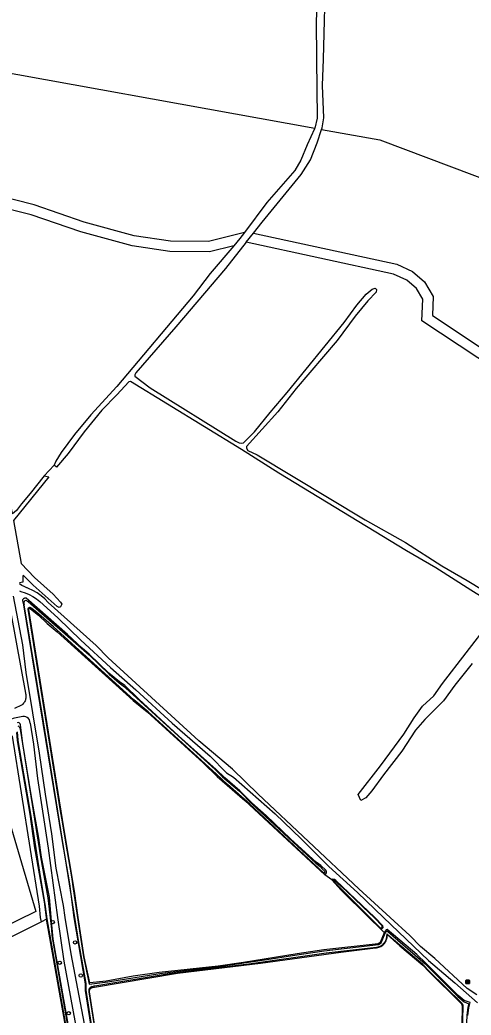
# Model space of a CAD drawing. Extents: x 162722 to 165099, y 384721 to 386283.
# Drawn here: x 163773.7 to 163905.1, y 385471.5 to 385761.5 of the extents above; entities that cross this region are included whole.
import ezdxf

# ---------------------------------------------------------------- set-up
doc = ezdxf.new("R2010")
doc.units = 0
for name, color, linetype in [('IMGEO_Bank', 7, 'Continuous'), ('IMGEO_Boom', 7, 'Continuous'), ('IMGEO_Bouwland', 7, 'Continuous'), ('IMGEO_Gemengd_bos', 7, 'Continuous'), ('IMGEO_Grasland_overig', 7, 'Continuous'), ('IMGEO_Loofbos', 7, 'Continuous'), ('IMGEO_Voetpad_halfverhard', 7, 'Continuous'), ('IMGEO_Waterloop', 7, 'Continuous')]:
    doc.layers.add(name, color=color, linetype=linetype)

msp = doc.modelspace()

# ---------------------------------------------------------------- linework, layer by layer
at = {"layer": 'IMGEO_Bank'}
for p, q in [((163903.63, 385480.75), (163903.63, 385481.6)), ((163903.63, 385481.6), (163903.63, 385480.75)), ((163903.71, 385481.68), (163904.55, 385481.68)), ((163904.55, 385481.68), (163903.71, 385481.68)), ((163903.94, 385481.19), (163903.94, 385481.29)), ((163904.33, 385481.08), (163903.94, 385481.08)), ((163903.98, 385481.29), (163903.98, 385481.19)), ((163904.27, 385481.3), (163903.99, 385481.3)), ((163903.99, 385481.18), (163904.27, 385481.18)), ((163904.28, 385481.19), (163904.28, 385481.29)), ((163904.32, 385481.29), (163904.32, 385481.19)), ((163904.63, 385481.61), (163904.63, 385480.76)), ((163904.63, 385480.76), (163904.63, 385481.61)), ((163904.56, 385480.68), (163903.72, 385480.68)), ((163903.72, 385480.68), (163904.56, 385480.68))]:
    msp.add_line(p, q, dxfattribs=at)
for points in [[(163903.88, 385481.08), (163903.74, 385481.08), (163903.85, 385481.18), (163903.93, 385481.18)], [(163903.93, 385481.3), (163903.85, 385481.3), (163903.85, 385481.46), (163904.41, 385481.46), (163904.41, 385481.3), (163904.33, 385481.3)], [(163903.93, 385481.07), (163903.93, 385480.86), (163903.89, 385480.86), (163903.89, 385481.07)], [(163904.33, 385481.18), (163904.41, 385481.18), (163904.52, 385481.08), (163904.39, 385481.08)], [(163904.38, 385481.07), (163904.38, 385480.86), (163904.34, 385480.86), (163904.34, 385481.07)]]:
    msp.add_lwpolyline(points, dxfattribs=at)
for centre, radius, start, end in [((163903.71, 385481.6), 0.0779, 92.4484, 184.2845), ((163903.71, 385481.6), 0.0779, 92.4484, 184.2845), ((163903.88, 385481.07), 0.00671, 2.8957, 87.1043), ((163903.93, 385481.29), 0.00671, 2.8957, 87.1043), ((163903.93, 385481.19), 0.00671, 272.8957, 357.1043), ((163903.94, 385481.07), 0.00671, 92.8957, 177.1043), ((163903.99, 385481.29), 0.00671, 92.8957, 177.1043), ((163903.99, 385481.19), 0.00671, 182.8957, 267.1043), ((163904.27, 385481.29), 0.00671, 2.8957, 87.1043), ((163904.27, 385481.19), 0.00671, 272.8957, 357.1043), ((163904.33, 385481.29), 0.00671, 92.8957, 177.1043), ((163904.33, 385481.19), 0.00671, 182.8957, 267.1043), ((163904.33, 385481.07), 0.00671, 2.8957, 87.1043), ((163904.39, 385481.07), 0.00671, 92.8957, 177.1043), ((163904.55, 385481.6), 0.0779, 2.4484, 94.2845), ((163904.55, 385481.6), 0.0779, 2.4484, 94.2845), ((163903.71, 385480.76), 0.0779, 182.4484, 274.2845), ((163903.71, 385480.76), 0.0779, 182.4484, 274.2845), ((163904.55, 385480.76), 0.0779, 272.4484, 4.2845), ((163904.55, 385480.76), 0.0779, 272.4484, 4.2845)]:
    msp.add_arc(centre, radius, start, end, dxfattribs=at)
at = {"layer": 'IMGEO_Boom'}
for centre in [(163783.27, 385498.61), (163789.77, 385492.68), (163785.31, 385486.76), (163791.42, 385483.06), (163787.92, 385472.07)]:
    msp.add_circle(centre, 0.489, dxfattribs=at)
at = {"layer": 'IMGEO_Bouwland'}
msp.add_lwpolyline([(163648.15, 385492.01), (163764.5, 385548.24), (163778.29, 385501.66), (163670.28, 385448.69)], dxfattribs=at)
at = {"layer": 'IMGEO_Gemengd_bos'}
for points in [[(163749.83, 385749.69), (163859.57, 385729.87)], [(163861.55, 385729.51), (163878.52, 385726.55), (164050.71, 385661.61)], [(163839.13, 385699.56), (163828.61, 385696.88), (163817.57, 385697.02), (163807, 385698.58), (163792.36, 385702.56), (163777.86, 385707.59), (163766.66, 385710.35), (163755.9, 385711.66)], [(163836.01, 385695.67), (163828.96, 385693.88), (163817.33, 385694.03), (163806.39, 385695.63), (163791.48, 385699.69), (163777.01, 385704.71), (163766.11, 385707.4), (163756.39, 385708.58)], [(163841.71, 385699.28), (163883.47, 385690.28), (163888.07, 385688.15), (163891.52, 385685.12), (163894.07, 385680.89), (163893.86, 385675.36), (163908.69, 385665.51), (163934.8, 385649.48), (163951.44, 385639.35), (163987.55, 385618.3), (164008.1, 385601.45), (164011.53, 385593.87), (164026.38, 385584.3), (164049.33, 385569.85), (164057.11, 385564.11), (164063.13, 385559.06), (164073.62, 385549.33)], [(164077.96, 385537.93), (164072.6, 385546.03), (164065.89, 385553.29), (164058.96, 385559.29), (164051.62, 385564.95), (164045.12, 385569.29), (164012.92, 385589.74), (164008.91, 385592.39), (164005.66, 385599.58), (163985.84, 385615.83), (163949.9, 385636.78), (163933.23, 385646.92), (163907.08, 385662.98), (163890.8, 385673.79), (163891.04, 385680.11), (163889.19, 385683.17), (163886.42, 385685.61), (163882.51, 385687.42), (163839.62, 385696.67)], [(163783.64, 385631.7), (163780.79, 385628.66)], [(163879.84, 385495.56), (163879.78, 385495.47), (163878.68, 385492.65), (163878.08, 385492.32), (163862.2, 385490.49), (163854.43, 385489.38), (163838.78, 385486.82), (163831.49, 385485.81), (163814.28, 385483.94), (163806.65, 385482.83), (163798.8, 385481.45), (163794.08, 385480.91), (163792.43, 385488.45), (163790.61, 385500), (163789.56, 385507.65), (163786.44, 385526.1), (163776.27, 385589.65), (163776.26, 385589.68), (163776.26, 385589.7), (163776.25, 385589.73), (163776.25, 385589.75), (163776.25, 385589.78), (163776.26, 385589.8), (163776.27, 385589.83), (163776.27, 385589.85), (163776.28, 385589.88), (163776.3, 385589.9), (163776.31, 385589.92), (163776.33, 385589.94), (163776.34, 385589.96), (163776.36, 385589.97), (163776.38, 385589.99), (163776.4, 385590), (163776.43, 385590.01), (163776.45, 385590.02), (163776.47, 385590.03), (163776.5, 385590.03), (163776.52, 385590.04), (163776.55, 385590.04), (163776.58, 385590.04), (163776.6, 385590.03), (163776.62, 385590.03), (163776.65, 385590.02), (163776.67, 385590.01), (163776.7, 385590), (163776.72, 385589.98), (163776.74, 385589.97), (163776.76, 385589.95), (163776.77, 385589.93), (163776.79, 385589.91), (163779.06, 385588.08), (163781.61, 385585.64), (163784.54, 385583.21), (163806.71, 385563.16), (163810.72, 385559.83), (163827.11, 385544.98), (163831.17, 385541.02), (163839.25, 385534.08), (163862.53, 385512.37)], [(163864.52, 385510.92), (163862.53, 385512.37)], [(163864.52, 385510.92), (163867.21, 385508.01), (163875.35, 385500), (163878.92, 385496.43)], [(163779.96, 385498.7), (163725.17, 385471.47)], [(163792.61, 385436.72), (163781.41, 385499.48)], [(163879.84, 385495.56), (163878.92, 385496.43)], [(163795.79, 385466.36), (163794, 385478.3), (163793.98, 385478.38), (163793.97, 385478.48), (163793.97, 385478.57), (163793.98, 385478.67), (163794, 385478.77), (163794.02, 385478.86), (163794.06, 385478.96), (163794.1, 385479.04), (163794.15, 385479.13), (163794.21, 385479.21), (163794.27, 385479.28), (163794.34, 385479.35), (163794.42, 385479.41), (163794.5, 385479.47), (163794.58, 385479.52), (163794.67, 385479.56), (163794.77, 385479.59), (163794.86, 385479.61), (163819.56, 385483.74), (163843.77, 385486.62), (163867.2, 385489.9), (163877.29, 385491.08), (163877.62, 385491.11), (163877.94, 385491.18), (163878.25, 385491.27), (163878.56, 385491.39), (163878.85, 385491.54), (163879.13, 385491.71), (163879.39, 385491.91), (163879.63, 385492.13), (163879.86, 385492.37), (163880.05, 385492.63), (163880.23, 385492.91), (163880.38, 385493.2), (163880.5, 385493.5), (163880.6, 385493.81), (163880.67, 385494.13), (163880.71, 385494.46), (163880.72, 385494.79), (163880.71, 385495.04), (163884.4, 385491.71), (163891.1, 385486.08), (163892.79, 385484.19), (163902.16, 385474.99), (163902.24, 385474.9), (163902.32, 385474.8), (163902.38, 385474.68), (163902.44, 385474.56), (163902.48, 385474.44), (163902.52, 385474.31), (163902.54, 385474.18), (163902.55, 385474.05), (163902.55, 385473.92), (163902.53, 385473.79), (163902.51, 385473.66), (163902.3, 385464.57)]]:
    msp.add_lwpolyline(points, dxfattribs=at)
at = {"layer": 'IMGEO_Grasland_overig'}
for points in [[(163862.53, 385512.37), (163862.87, 385512.8), (163862.91, 385512.85), (163862.94, 385512.9), (163862.96, 385512.96), (163862.99, 385513.01), (163863, 385513.07), (163863.01, 385513.13), (163863.02, 385513.19), (163863.02, 385513.25), (163863.02, 385513.31), (163863.01, 385513.37), (163862.99, 385513.42), (163862.97, 385513.48), (163862.95, 385513.54), (163862.92, 385513.59), (163862.88, 385513.64), (163862.84, 385513.68), (163862.8, 385513.72), (163862.77, 385513.74), (163861.36, 385515.11), (163860.04, 385516.03), (163852.55, 385522.84), (163845.41, 385529.72), (163841.3, 385533.35), (163837.72, 385536.9), (163833.37, 385540.66), (163830.88, 385543.12), (163819.92, 385552.84), (163808.31, 385563.55), (163804.25, 385567.54), (163802.73, 385568.57), (163799.64, 385571.1), (163793.9, 385576.68), (163791.83, 385578.42), (163787.58, 385582.42), (163775.46, 385592.99), (163775.38, 385593.01), (163775.3, 385593.01), (163775.22, 385593.01), (163775.14, 385593), (163775.07, 385592.98), (163774.99, 385592.96), (163774.92, 385592.93), (163774.85, 385592.9), (163774.78, 385592.85), (163774.72, 385592.81), (163774.66, 385592.76), (163774.61, 385592.7), (163774.56, 385592.63), (163774.52, 385592.57), (163774.48, 385592.5), (163774.45, 385592.42), (163774.43, 385592.35), (163774.42, 385592.28), (163774.77, 385591.06), (163785.87, 385522.68), (163788.09, 385509.79), (163789.43, 385500), (163792.66, 385480.62), (163792.74, 385478.71), (163794.82, 385465.23)], [(163878.92, 385496.43), (163879.51, 385497.07), (163879.41, 385497.56), (163877.11, 385500), (163865.68, 385510.73), (163865.29, 385511.06), (163864.79, 385511.16), (163864.52, 385510.92)], [(163904.18, 385471.42), (163904.48, 385473.65), (163904.89, 385475.22), (163903.14, 385475.8), (163901.37, 385477.22), (163891.93, 385486.69), (163889.28, 385489.14), (163880.66, 385496.43), (163880.36, 385496.37), (163879.84, 385495.56)]]:
    msp.add_lwpolyline(points, dxfattribs=at)
at = {"layer": 'IMGEO_Loofbos'}
for points in [[(163772.67, 385553.88), (163772.9, 385551.55), (163776.61, 385530.07), (163777.98, 385520.24), (163780.73, 385504.52), (163781.31, 385500), (163781.41, 385499.48)], [(163795.46, 385424.22), (163791.71, 385446.45), (163783.4, 385493.63), (163782.83, 385500), (163782.27, 385505.85), (163780.01, 385517.5), (163779.17, 385523.04), (163776.93, 385535.71), (163774.58, 385550.67), (163773.88, 385556.09)], [(163779.96, 385498.7), (163779.73, 385500), (163779.43, 385503.24), (163771.48, 385552.74), (163757.82, 385546.75), (163745.36, 385540.93), (163723.34, 385530.34), (163661.55, 385500), (163647.7, 385492.9), (163648.15, 385492.01)], [(163781.41, 385499.48), (163779.96, 385498.7)]]:
    msp.add_lwpolyline(points, dxfattribs=at)
msp.add_arc((163773.12, 385555.97), 0.771, 9.2905, 109.3804, dxfattribs=at)
at = {"layer": 'IMGEO_Voetpad_halfverhard'}
for points in [[(163906.82, 385477.46), (163904.02, 385479.24), (163894.54, 385488.01), (163890.43, 385491.49), (163887.27, 385494.67), (163881.59, 385500), (163872.47, 385508.29), (163843.13, 385535.9), (163835.64, 385543.13), (163825.83, 385551.4), (163799.39, 385575.64), (163795.89, 385579.17), (163781.95, 385591.75), (163780.95, 385592.77), (163779.86, 385593.69), (163778.69, 385594.51), (163777.46, 385595.23), (163776.17, 385595.83), (163775.79, 385595.97), (163775.66, 385596.02), (163774.92, 385596.34), (163774.2, 385596.72), (163773.6, 385597.12)], [(163773.57, 385595.08), (163773.97, 385594.98), (163775.18, 385594.59), (163776.34, 385594.1), (163777.46, 385593.5), (163778.52, 385592.81), (163779.51, 385592.03), (163780.43, 385591.16), (163784.86, 385587.19), (163791.47, 385580.74), (163800.08, 385572.78), (163807.5, 385566.26), (163818.03, 385556.62), (163829.13, 385546.91), (163833.83, 385542.11), (163835.95, 385540.81), (163848.05, 385530.11), (163855.64, 385522.83), (163863.72, 385514.8), (163872.05, 385507.22), (163879.61, 385500), (163892.73, 385487.45), (163900.43, 385480.88), (163906.97, 385475.07)], [(163794.43, 385458.8), (163788.62, 385489.38), (163786.85, 385500), (163786.39, 385503.42), (163784.28, 385514.29), (163783.01, 385524.29), (163781.15, 385535.87), (163779.43, 385547.79), (163775.51, 385571.36), (163774.51, 385579.38), (163771.8, 385593.59)], [(163771.12, 385588.13), (163775.27, 385565.34), (163775.31, 385565.23), (163775.38, 385564.96), (163775.42, 385564.69), (163775.45, 385564.41), (163775.44, 385564.13), (163775.42, 385563.86), (163775.36, 385563.59), (163775.29, 385563.32), (163775.19, 385563.06), (163775.07, 385562.82), (163774.92, 385562.58), (163774.76, 385562.36), (163774.58, 385562.15), (163774.38, 385561.96), (163774.16, 385561.79), (163772.1, 385560.82)], [(163776.64, 385556.6), (163777.64, 385550.5), (163778.81, 385540.5), (163781.96, 385520.11), (163784.63, 385500), (163786.53, 385487.27), (163789.64, 385469.85), (163792.97, 385453.15), (163795.64, 385438.19), (163796.77, 385429.79), (163796.95, 385425.9)]]:
    msp.add_lwpolyline(points, dxfattribs=at)
for centre, radius, start, end in [((163775.88, 385545.21), 13.35, 97.7968, 114.5907), ((163774.75, 385556.66), 1.89, 358.0613, 111.1546)]:
    msp.add_arc(centre, radius, start, end, dxfattribs=at)
at = {"layer": 'IMGEO_Waterloop'}
for points in [[(163801.71, 385806.67), (163806.26, 385805.57), (163821.1, 385800.1), (163830.62, 385796.85), (163836.79, 385795.22), (163842.32, 385794.06), (163851.66, 385791.35), (163859.73, 385789.3), (163860.59, 385788.87), (163861.05, 385788.31), (163861.2, 385787.24), (163861.17, 385785.31), (163859.96, 385761.21), (163860.05, 385750), (163860.25, 385732.84), (163859.57, 385729.87)], [(163861.55, 385729.51), (163861.71, 385730.04), (163862.21, 385732.96), (163861.8, 385742.33), (163862.09, 385750), (163862.85, 385776.29), (163863.43, 385785.56), (163863.68, 385787.03)], [(163859.57, 385729.87), (163859.53, 385729.69), (163857.36, 385725.02), (163855.52, 385720.6), (163853.81, 385717.56), (163845.63, 385708.23), (163839.13, 385699.56)], [(163841.71, 385699.28), (163844.27, 385702.49), (163855.64, 385716.44), (163858.39, 385720.7), (163860.33, 385725.6), (163861.55, 385729.51)], [(163780.79, 385628.66), (163776.71, 385623.52), (163774.11, 385620.52), (163772.71, 385618.49), (163771.49, 385617.53), (163769.24, 385630.36), (163767.39, 385642.43), (163764.13, 385661.23), (163762.26, 385673.18), (163758.63, 385694.55), (163756.39, 385708.58)], [(163839.13, 385699.56), (163837.76, 385697.73), (163836.01, 385695.67)], [(163839.62, 385696.67), (163841.71, 385699.28)], [(163836.01, 385695.67), (163829.12, 385687.56), (163824.2, 385681.07), (163801.96, 385654.7), (163794.32, 385646.39), (163789.56, 385640.68), (163785.68, 385635.46), (163784.15, 385632.92), (163783.64, 385631.7)], [(163839.62, 385696.67), (163833.57, 385689.08), (163819.13, 385672.07), (163807.43, 385658.68), (163807.13, 385658.07), (163807.2, 385657.69), (163811.59, 385654.3), (163836.57, 385638.73), (163837.53, 385638.29), (163838.19, 385638.17), (163838.83, 385638.29), (163842.06, 385641.43), (163846.55, 385647.11), (163851.54, 385652.87), (163868.18, 385673.26), (163871.82, 385678.33), (163874.6, 385681.57), (163876.28, 385682.97), (163877.14, 385683.29), (163877.62, 385682.96), (163877.47, 385682.12), (163875.02, 385679.62), (163871.38, 385675.18), (163866.08, 385668.03), (163854.21, 385654.03), (163848.83, 385647.26), (163839.66, 385637.17), (163839.69, 385636.72), (163840.12, 385636.05), (163842.83, 385634.75), (163874.3, 385615.81), (163886.02, 385609.23), (163896.65, 385602.41), (163903.95, 385598.17), (163917.95, 385589.73)], [(163911.48, 385591.3), (163905.04, 385595.28), (163894.89, 385601.85), (163886.3, 385606.8), (163849.12, 385629.41), (163838.24, 385636.31), (163805.88, 385656.07), (163805.39, 385656.02), (163801.93, 385652.21), (163797.6, 385647.78), (163792.38, 385641.46), (163787.71, 385635.12), (163784.38, 385631.12), (163783.64, 385631.7)], [(163780.79, 385628.66), (163782.11, 385628.3), (163771.79, 385615.63), (163774.02, 385603.07), (163777.89, 385599), (163783.37, 385594.16), (163785.52, 385591.85), (163785.9, 385591.26), (163785.47, 385590.48), (163785.16, 385590.25), (163784.55, 385590.6), (163777.56, 385596.82), (163774.72, 385599.62), (163774.52, 385599.54), (163774.54, 385597.61), (163773.52, 385597.49)], [(163775.68, 385592.24), (163775.84, 385592.16), (163775.97, 385592.08), (163776.09, 385591.98), (163793.1, 385577.19), (163793.86, 385576.46), (163799.67, 385570.87), (163802.64, 385568.3), (163804.11, 385567.13), (163804.4, 385566.85), (163830.68, 385542.93), (163832.72, 385540.95), (163837.63, 385536.77), (163841.29, 385533.11), (163859.92, 385515.82), (163861.17, 385514.81), (163861.67, 385514.23), (163861.88, 385514.04), (163862.04, 385513.88), (163862.21, 385513.73), (163862.33, 385513.6)], [(163793.76, 385478.32), (163795.77, 385465.4), (163797.06, 385458.76), (163796.61, 385458.74), (163796.33, 385458.96), (163796.15, 385459.38), (163795.09, 385465.02), (163792.95, 385478.77), (163792.94, 385480.69), (163790.76, 385493.24), (163788.11, 385509.8), (163780.52, 385556.97), (163774.93, 385591.07)], [(163776.02, 385589.81), (163784.05, 385539.57), (163785.31, 385531.61), (163786.06, 385527.27), (163787.08, 385521.3), (163788.71, 385511.77), (163789.23, 385508.32), (163790.64, 385498.55), (163792.21, 385488.52), (163792.76, 385485.75), (163793.86, 385480.55), (163799.27, 385481.21), (163814.45, 385483.67), (163819.08, 385484.21), (163831.61, 385485.64), (163845.62, 385487.71), (163853.1, 385488.9), (163862.31, 385490.22), (163878.13, 385492.12), (163878.93, 385492.56), (163880.07, 385495.44), (163880.3, 385495.72), (163880.52, 385495.98), (163880.74, 385495.98), (163880.89, 385495.83), (163891.75, 385486.43), (163901.31, 385476.97), (163903.1, 385475.38), (163904.5, 385474.84), (163904.14, 385473.69), (163903.87, 385471.54), (163903.56, 385464.8)], [(163862.28, 385512.93), (163862.16, 385512.98), (163840.71, 385533.02), (163834.21, 385538.69), (163830.97, 385541.73), (163811.01, 385559.91), (163806.86, 385563.39), (163783.44, 385584.63), (163779.17, 385588.33), (163777.16, 385589.95), (163777.07, 385590.04), (163776.97, 385590.12), (163776.87, 385590.19), (163776.71, 385590.26)], [(163905.46, 385573.99), (163900.39, 385567.65), (163897.05, 385563.09), (163891.61, 385557.66), (163888.91, 385554.49), (163885, 385548.46), (163879.6, 385541.51), (163876.21, 385536.84), (163874.48, 385534.86), (163873.05, 385534.03), (163872.22, 385535.83), (163878.69, 385544.12), (163885.55, 385553.36), (163888.53, 385558.17), (163891.01, 385561.5), (163894.24, 385564.56), (163896.76, 385568.09), (163910.6, 385585.99)], [(163794.81, 385423.49), (163794.79, 385423.62), (163793.96, 385430.09), (163791.13, 385445.98), (163789.24, 385456.64), (163786.38, 385472.7), (163781.59, 385499.52), (163781.14, 385503.12), (163779.49, 385513.12), (163776.88, 385530.02), (163773.99, 385546.86), (163773.14, 385551.58), (163772.97, 385554)], [(163773.76, 385555.02), (163773.8, 385554.87), (163779.64, 385517.66), (163781.83, 385505.66), (163782.9, 385496.6), (163783, 385494.7), (163785.06, 385483.03), (163795.28, 385423.68), (163795.28, 385423.57)], [(163864.83, 385510.97), (163864.81, 385510.96)], [(163864.84, 385510.67), (163864.91, 385510.6), (163868.09, 385507.52), (163878.43, 385497.18), (163878.54, 385497.08)], [(163865.46, 385510.67), (163865.35, 385510.77), (163865.27, 385510.84), (163865.21, 385510.88)], [(163879.22, 385497.39), (163879.2, 385497.5), (163876.97, 385499.85), (163873.58, 385503.04), (163868.7, 385507.7), (163865.46, 385510.67)], [(163902.54, 385474.89), (163902.44, 385475.04), (163892.97, 385484.25), (163891.11, 385486.23), (163880.71, 385495.05), (163880.62, 385495.15), (163880.59, 385494.75)], [(163877.95, 385491.32), (163877.56, 385491.23), (163862.93, 385489.54), (163840.41, 385486.35), (163819.36, 385483.88), (163817.16, 385483.52), (163795.5, 385479.95)], [(163795.5, 385479.95), (163795.31, 385479.92), (163795.22, 385479.91)], [(163899.92, 385418.22), (163899.84, 385418.23), (163899.67, 385418.25), (163899.89, 385424.69), (163900.82, 385441.35), (163902.51, 385464.47), (163902.8, 385473.69), (163902.82, 385473.86), (163902.82, 385473.95), (163902.83, 385474.03)]]:
    msp.add_lwpolyline(points, dxfattribs=at)
for centre, radius, start, end in [((163775.53, 385591.68), 0.7, 125.0184, 178.7727), ((163777.53, 385591.79), 2.7, 182.0872, 195.4605), ((163775.39, 385591.56), 0.739, 66.9474, 110.5483), ((163776.55, 385589.76), 0.528, 72.7747, 174.6442), ((163772.89, 385554.81), 0.901, 13.5587, 71.0153), ((163862.37, 385513.13), 0.225, 245.4772, 285.6116), ((163861.69, 385512.91), 0.94, 26.2073, 47.0609), ((163862.32, 385513.14), 0.245, 295.4737, 336.8646), ((163862.19, 385513.17), 0.379, 340.702, 25.2817), ((163864.87, 385510.85), 0.126, 119.6783, 165.8888), ((163864.94, 385510.85), 0.189, 170.9714, 210.0447), ((163865.12, 385510.96), 0.406, 211.0244, 225.4164), ((163864.94, 385510.72), 0.275, 76.0062, 113.6818), ((163864.85, 385510.4), 0.605, 53.0584, 74.7137), ((163878.93, 385497.48), 0.571, 225.6853, 255.4073), ((163878.87, 385497.24), 0.317, 255.078, 301.8259), ((163878.82, 385497.3), 0.402, 303.4122, 346.8563), ((163878.67, 385497.32), 0.549, 348.4902, 6.9546), ((163876.19, 385495.39), 4.59, 316.7235, 330.0327), ((163877.62, 385494.57), 2.94, 329.9466, 348.0408), ((163874.77, 385495.1), 5.83, 348.7937, 356.6168), ((163877.22, 385494.39), 3.15, 283.3563, 300.2235), ((163877.12, 385494.5), 3.3, 300.6994, 316.8521), ((163795.77, 385478.55), 2.03, 165.7314, 186.6507), ((163794.62, 385478.83), 0.845, 124.4787, 164.8119), ((163795.26, 385477.9), 1.98, 104.7529, 124.3327), ((163795.89, 385475.73), 4.23, 99.1821, 105.6139), ((163901.12, 385473.85), 1.76, 19.727, 36.3252), ((163901.69, 385474.11), 1.14, 356.1239, 17.1666)]:
    msp.add_arc(centre, radius, start, end, dxfattribs=at)

doc.saveas('drawing.dxf')
